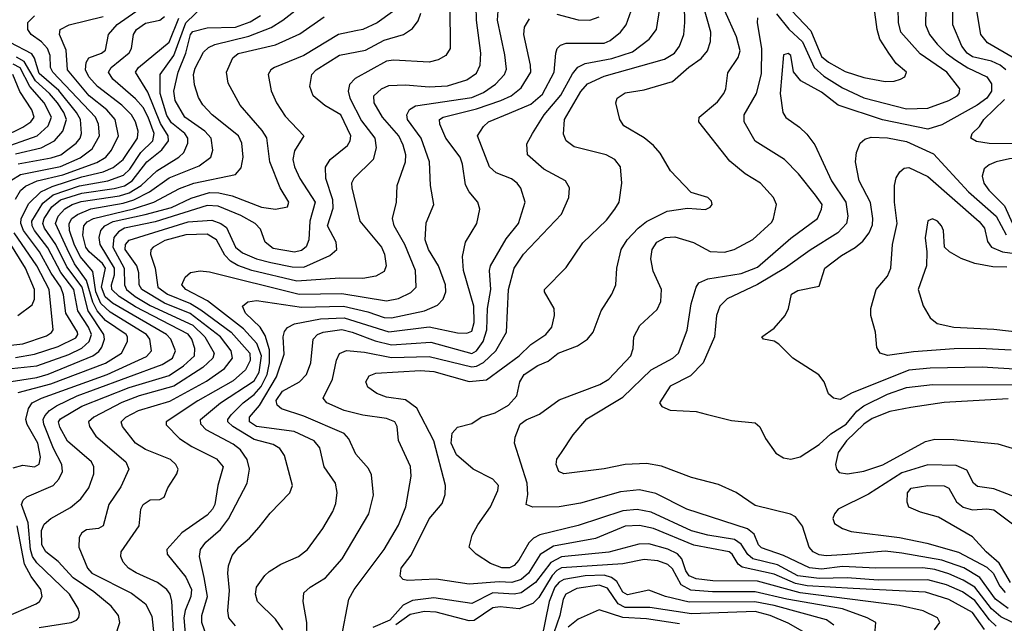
# Model space of a CAD drawing. Extents: x 997026 to 1115308, y 536381 to 619039.
# Tile 317 of 484: x 1020362 to 1024529, y 591862 to 594417. Entities that reach past the tile are written whole.
import ezdxf

# ---------------------------------------------------------------- set-up
doc = ezdxf.new("R2010")
doc.units = 0

msp = doc.modelspace()

# ---------------------------------------------------------------- linework, layer by layer
at = {"layer": '0CON20XD'}
for points in [[(1024535.2, 594205), (1024511.8, 594225), (1024475, 594241.8), (1024395, 594260.1), (1024371.7, 594275), (1024349.8, 594305), (1024311.2, 594395), (1024310.2, 594555), (1024290.4, 594659.6), (1024248.7, 594768.7), (1024170.2, 594870.2), (1024103.3, 594935), (1024068.9, 594995), (1024075.8, 595015), (1024115, 595024.7), (1024205, 594994.8), (1024336.4, 594936.4), (1024405, 594892.2), (1024475, 594864.4), (1024495, 594866.7), (1024545, 594905.6)], [(1024572.9, 594252.9), (1024458.5, 594318.5), (1024429.5, 594355), (1024413.2, 594455), (1024410.4, 594605), (1024400, 594715), (1024405, 594720), (1024415, 594716.7), (1024445.9, 594685.9), (1024525, 594676.7), (1024555, 594666)], [(1022402.4, 592097.6), (1022355, 592115.6), (1022294, 592155), (1022263.8, 592185), (1022276.9, 592235), (1022300.7, 592279.3), (1022354.6, 592355), (1022385.5, 592425), (1022388.5, 592445), (1022365, 592472.7), (1022280.6, 592515), (1022210.9, 592575), (1022188.6, 592625), (1022192.4, 592667.6), (1022215, 592692.5), (1022275, 592707.8), (1022315.3, 592734.7), (1022375, 592753.3), (1022430.9, 592785), (1022465.4, 592825), (1022478.2, 592885), (1022497.1, 592915), (1022555, 592954.1), (1022598.8, 592971.2), (1022640.6, 593005), (1022723.2, 593036.8), (1022765.2, 593064.8), (1022789.6, 593095), (1022822.5, 593185), (1022867.8, 593255), (1022884.4, 593295), (1022888.8, 593365), (1022907.7, 593445), (1022932.7, 593485), (1022980, 593535), (1023015, 593562.5), (1023102.7, 593607.3), (1023188.7, 593618.7), (1023265, 593614.3), (1023285, 593624.2), (1023292.5, 593635), (1023289.7, 593649.7), (1023275, 593664.2), (1023203.3, 593685), (1023116.7, 593776.7), (1023072, 593852), (1023044.7, 593884.7), (1023005, 593916.9), (1022918.3, 593968.3), (1022902.2, 593995), (1022884.4, 594065), (1022891.4, 594085), (1022925, 594107.7), (1023005, 594119.6), (1023124.2, 594155), (1023193.4, 594216.6), (1023246.6, 594253.4), (1023273.2, 594285), (1023285.3, 594325), (1023286.8, 594365), (1023215.9, 594615)], [(1024445.6, 591835.6), (1024395, 591908.5), (1024295, 591962.7), (1024195, 591993.9), (1023888.9, 592008.9), (1023695, 592021.5), (1023645, 592030.7), (1023555, 592070), (1023420.1, 592100.1), (1023402.3, 592112.3), (1023377.2, 592155), (1023364.4, 592165), (1023215, 592192.3), (1023045, 592263.5), (1022985, 592275.9), (1022925, 592272.9), (1022798.6, 592221.4), (1022621.8, 592188.2), (1022565, 592153.4), (1022515.8, 592075), (1022485, 592047.9), (1022445, 592035.6), (1022391.7, 592038.3), (1022265, 592027.3), (1022125, 592049.3), (1022002.8, 592042.8), (1021985, 592048.2), (1021972.4, 592062.4), (1021977.2, 592095), (1022018.7, 592151.3), (1022095, 592304.4), (1022150, 592370), (1022162.7, 592407.3), (1022164.2, 592445), (1022114.8, 592635), (1022042.9, 592772.9), (1021995, 592808.2), (1021915, 592820), (1021874, 592835), (1021835, 592861.4), (1021826.7, 592885), (1021840.7, 592909.3), (1021869.4, 592920.6), (1022058.1, 592931.9), (1022115, 592928), (1022265, 592885.9), (1022337.4, 592892.6), (1022476.6, 592995), (1022525, 593042.9), (1022588.9, 593085), (1022614.4, 593115), (1022625.6, 593165), (1022624.4, 593195), (1022583.8, 593265), (1022583.8, 593275), (1022675, 593368.6), (1022745, 593473.1), (1022845, 593568.9), (1022880.5, 593615), (1022898.5, 593645), (1022910, 593725), (1022904.4, 593795), (1022881.4, 593825), (1022844.6, 593845.4), (1022709.4, 593879.4), (1022674.4, 593905), (1022662.9, 593932.9), (1022667.9, 593995), (1022736.7, 594113.3), (1022765, 594145.3), (1022835, 594178), (1023090.5, 594249.5), (1023134, 594275), (1023154.2, 594305), (1023172.3, 594355), (1023177, 594405), (1023173.9, 594555)], [(1020445, 591844.3), (1020580, 591865), (1020602.9, 591875), (1020613, 591887), (1020615.5, 591905), (1020609.6, 591925), (1020573.1, 591985), (1020435, 592118.2), (1020416.5, 592145), (1020408.1, 592175), (1020397.5, 592287.5), (1020369.4, 592365), (1020376.8, 592383.2), (1020392.7, 592397.3), (1020504.3, 592445.7), (1020527.9, 592472.1), (1020542.8, 592505), (1020540, 592535), (1020505, 592602.5), (1020464, 592705), (1020461.8, 592725), (1020468.9, 592741.1), (1020487.6, 592762.4), (1020517.9, 592782.1), (1020604.8, 592825.2), (1020675, 592850.2), (1020965, 592957.7), (1021008.4, 592985), (1021021.5, 593015), (1021001.3, 593065), (1020983.1, 593085), (1020755, 593217.7), (1020723.5, 593243.5), (1020707.8, 593285), (1020724.9, 593365), (1020712.8, 593385), (1020655.9, 593435), (1020642.7, 593455), (1020628.9, 593505), (1020633.4, 593545), (1020648, 593562), (1020673.8, 593576.2), (1020843.1, 593616.9), (1020930.4, 593645), (1021037.9, 593702.1), (1021098.9, 593725), (1021275, 593762.1), (1021299.2, 593790.8), (1021307.8, 593835), (1021302.8, 593895), (1021288.2, 593925), (1021176.1, 594015), (1021137.2, 594057.2), (1021118.3, 594088.3), (1021101.5, 594141.5), (1021098.1, 594185), (1021105, 594211.9), (1021140.6, 594279.4), (1021160.6, 594299.4), (1021187.6, 594312.4), (1021332.3, 594347.7), (1021426.5, 594383.5), (1021475.5, 594414.5), (1021635, 594540)], [(1023575, 594514.2), (1023710.1, 594370.1), (1023755, 594261.9), (1023785, 594237.6), (1023855, 594197.5), (1023935, 594172.7), (1024025, 594156.2), (1024062.7, 594157.3), (1024090, 594165), (1024108, 594175), (1024115.7, 594195), (1024071.4, 594231.4), (1024040, 594275), (1024002.6, 594335), (1023990.4, 594375), (1023968.8, 594545)], [(1020345, 592987.6), (1020425, 593000.8), (1020525, 593033.8), (1020599.1, 593070.9), (1020607.9, 593085), (1020606.7, 593095), (1020556.9, 593175), (1020547.5, 593252.5), (1020536.7, 593285), (1020495, 593344.4), (1020446, 593435), (1020377.7, 593525), (1020366.9, 593555), (1020368.5, 593575), (1020400.4, 593639.6), (1020451.4, 593688.6), (1020499.3, 593710.7), (1020625, 593751.8), (1020715, 593773.3), (1020758.2, 593791.8), (1020800.7, 593825), (1020860.8, 593915), (1020863.6, 593945), (1020852, 593985), (1020834.8, 594015), (1020794.7, 594054.7), (1020691, 594135), (1020655.2, 594175), (1020640.2, 594205), (1020643.4, 594236.6), (1020654.7, 594255.3), (1020708.6, 594275), (1020725, 594288.1), (1020737.9, 594355), (1020775, 594397.2), (1020886.2, 594473.8)], [(1020355, 592838.8), (1020494.2, 592875.8), (1020725, 592963), (1020792.6, 593005), (1020817.7, 593055), (1020818.4, 593075), (1020812.5, 593085), (1020725, 593143.6), (1020689.3, 593185), (1020671.4, 593221.4), (1020645, 593313.4), (1020594.2, 593384.2), (1020562.5, 593447.5), (1020513.2, 593555), (1020524.6, 593585), (1020553.5, 593616.5), (1020584.2, 593635), (1020622.7, 593647.3), (1020785, 593671.4), (1020825.5, 593684.5), (1020875.8, 593715), (1020942, 593778), (1021035.4, 593835), (1021057.3, 593855), (1021074.3, 593895), (1021074.3, 593915), (1021060.6, 593935), (1021005, 593980.5), (1020985, 594011.8), (1020956.6, 594105), (1020956.6, 594185), (1021015, 594265.2), (1021065, 594404.2), (1021145, 594482.1)], [(1022182.4, 594477.6), (1022183.5, 594295), (1022165, 594265.6), (1022132.6, 594247.4), (1022095, 594236.9), (1021944.7, 594245.3), (1021915, 594241.4), (1021781.5, 594168.5), (1021757.5, 594142.5), (1021751.8, 594115), (1021759.4, 594085), (1021808.9, 593988.9), (1021865, 593915.6), (1021870.4, 593875), (1021858.2, 593825), (1021775.6, 593745), (1021766.5, 593725), (1021767.9, 593705), (1021801.8, 593565), (1021893.1, 593455), (1021905.4, 593425), (1021913.1, 593375), (1021905, 593351.1), (1021869, 593331), (1021815, 593321.9), (1021717.5, 593322.5), (1021535, 593311), (1021344.8, 593355.2), (1021285, 593377), (1021254.9, 593394.9), (1021230.6, 593420.6), (1021195, 593485.7), (1021155, 593509), (1021065, 593506.5), (1020976.9, 593483.1), (1020926.6, 593455), (1020917.5, 593442.5), (1020916.3, 593425), (1020935.5, 593365.5), (1020947.4, 593285), (1020987.1, 593255), (1021085, 593215.8), (1021129.1, 593189.1), (1021256.5, 593095), (1021335.8, 593005), (1021336.9, 592975), (1021318.3, 592935), (1021265, 592889.2), (1021116.4, 592803.6), (1020981.4, 592715), (1020982.5, 592702.5), (1021038.2, 592645), (1021090.9, 592610.9), (1021195, 592558.4), (1021223.8, 592525), (1021200, 592445), (1021188.1, 592365), (1021178.6, 592345), (1021155, 592319.7), (1021048.2, 592245), (1020984.4, 592175), (1020986.7, 592155), (1021065, 592057.1), (1021088.9, 592005), (1021086.6, 591975), (1021063, 591917), (1021057.1, 591885), (1021072.9, 591705)], [(1021985.6, 593885.6), (1021967.3, 593925), (1021897.5, 594005), (1021862.9, 594065), (1021860.5, 594095), (1021893.5, 594125), (1021925, 594138.9), (1021995, 594142), (1022095, 594132.5), (1022173.3, 594136.7), (1022255, 594161.9), (1022295, 594190.8), (1022311.2, 594225), (1022314.2, 594275), (1022295.7, 594415), (1022293.8, 594475)], [(1022435, 594022), (1022525, 594059.6), (1022575, 594102.4), (1022624.3, 594195), (1022630.7, 594275), (1022637.3, 594295), (1022650.2, 594309.8), (1022675, 594317.9), (1022835, 594318), (1022860.7, 594329.3), (1022905, 594363.9), (1022928.4, 594395), (1022957.6, 594475)], [(1020245, 592932.2), (1020435, 592951.7), (1020570.1, 592999.9), (1020625, 593027.5), (1020656.6, 593055), (1020666.3, 593085), (1020653.5, 593115), (1020607.6, 593185), (1020591.9, 593275), (1020536.8, 593346.8), (1020480.8, 593450.8), (1020424.4, 593525), (1020414.4, 593545), (1020412.8, 593565), (1020460.1, 593639.9), (1020504.4, 593675.6), (1020615, 593713.9), (1020735.2, 593734.8), (1020800.8, 593759.2), (1020827.8, 593785), (1020875, 593854.5), (1020926.1, 593905), (1020930.8, 593935), (1020906.3, 594005), (1020885.1, 594045.1), (1020852.1, 594082.1), (1020756.9, 594165), (1020738.1, 594195), (1020749.2, 594215), (1020825, 594276.2), (1020835.8, 594295), (1020843.7, 594355), (1020855.9, 594375), (1020895, 594402.2), (1020955.3, 594414.7), (1020975, 594430)], [(1020325, 593736.8), (1020365, 593761.8), (1020535, 593795.7), (1020618, 593832), (1020668.9, 593871.1), (1020700.4, 593925), (1020695.2, 593975), (1020683.3, 594005), (1020502.1, 594195), (1020492.3, 594215), (1020490.5, 594265), (1020479.6, 594295), (1020455, 594323.6), (1020410.9, 594355), (1020395.9, 594375), (1020396.7, 594405), (1020425, 594433.6)], [(1020335, 592520.9), (1020375, 592531.3), (1020425, 592523.9), (1020445, 592535.7), (1020450.5, 592565), (1020438.9, 592625), (1020394.1, 592704.1), (1020388.4, 592725), (1020398.7, 592771.3), (1020415.3, 592795), (1020453.8, 592815), (1020732.5, 592915), (1020898.9, 592991.1), (1020920.3, 593015), (1020913, 593065), (1020898.5, 593085), (1020745, 593178.5), (1020705.7, 593215.7), (1020684.7, 593265), (1020671.9, 593351.9), (1020617.9, 593415), (1020593.3, 593466.7), (1020573.1, 593525), (1020571.2, 593555), (1020583.3, 593575), (1020607.1, 593592.9), (1020663.8, 593616.2), (1020800.1, 593639.9), (1020845.3, 593654.7), (1020911.4, 593688.6), (1020995, 593748.4), (1021121.1, 593798.9), (1021171.1, 593835), (1021180, 593865), (1021173.1, 593915), (1021145.3, 593945), (1021061.3, 594005), (1021019.6, 594075), (1021014.1, 594115), (1021032.4, 594195), (1021064.7, 594275), (1021084.9, 594355), (1021095, 594367.1), (1021155, 594382.1), (1021275, 594385.6), (1021338.1, 594408.1), (1021381.8, 594435)], [(1020345, 593657.3), (1020366.2, 593693.8), (1020387, 593713), (1020435.5, 593734.5), (1020545, 593760.9), (1020687.9, 593812.1), (1020726.6, 593835), (1020751, 593865), (1020780.4, 593925), (1020766.4, 593995), (1020731.6, 594035), (1020655.9, 594095), (1020563.8, 594205), (1020558.3, 594288.3), (1020531.1, 594355), (1020533.6, 594375), (1020570.8, 594395), (1020715, 594430.2)], [(1020766.5, 591805), (1020786.2, 591865), (1020780, 591895), (1020749.2, 591935), (1020675.9, 591995), (1020588, 592055), (1020525, 592123.8), (1020473.2, 592165), (1020455.3, 592195), (1020454.8, 592255), (1020465, 592281.9), (1020493.8, 592306.2), (1020577.1, 592352.9), (1020620.7, 592389.3), (1020655.3, 592435), (1020676, 592495), (1020675.3, 592525), (1020665.4, 592545), (1020565, 592632.8), (1020532.2, 592692.2), (1020527, 592715), (1020535, 592728.4), (1020625, 592781), (1020825, 592860.6), (1020995, 592911), (1021055, 592951.4), (1021101.9, 592995), (1021102.9, 593025), (1021090, 593065), (1021075, 593086.1), (1020851.8, 593201.8), (1020783.1, 593245), (1020751.8, 593275), (1020750, 593295), (1020763.2, 593336.8), (1020763.6, 593365), (1020703.3, 593465), (1020698, 593495), (1020705.4, 593524.6), (1020722.3, 593545), (1020757.4, 593562.6), (1020893.2, 593593.2), (1021005, 593622.6), (1021087.6, 593662.4), (1021165, 593686.2), (1021205, 593684.6), (1021261.6, 593671.6), (1021385, 593623.6), (1021445.2, 593614.8), (1021495, 593625.7), (1021501.2, 593645), (1021464.8, 593704.8), (1021421.2, 593815), (1021407.6, 593917.6), (1021387.9, 593947.9), (1021294.6, 594055), (1021245, 594148), (1021236.8, 594195), (1021263.6, 594255), (1021286.6, 594273.4), (1021445, 594310.4), (1021547.5, 594357.5), (1021650.1, 594429.9)], [(1021014.1, 591805), (1021005.9, 591955.9), (1020998.6, 591985), (1020985, 592005.3), (1020945, 592034.7), (1020855.7, 592075.7), (1020822.2, 592095), (1020800.5, 592120.5), (1020790, 592145), (1020791.5, 592165), (1020867.1, 592275), (1020874.6, 592345), (1020884.5, 592365), (1020915, 592384.4), (1020955, 592386), (1020974.2, 592395.8), (1020988.6, 592435), (1021027.5, 592495), (1021032.5, 592515), (1021023.5, 592535), (1021000, 592555), (1020895, 592598.4), (1020851.8, 592625), (1020796.7, 592695), (1020792, 592715), (1020811.5, 592735), (1020865, 592762.3), (1020997.7, 592802.3), (1021153.3, 592886.7), (1021229.2, 592940.8), (1021262.4, 592985), (1021257.4, 593015), (1021211.4, 593075), (1021083.4, 593173.4), (1020975, 593216.8), (1020879, 593275), (1020867.9, 593295), (1020866.2, 593345), (1020858, 593375), (1020808.8, 593445), (1020809.6, 593465), (1020825, 593483.9), (1021075, 593561.1), (1021175, 593569), (1021213.8, 593555), (1021237.2, 593537.2), (1021274.8, 593455), (1021305, 593430.3), (1021365, 593405.4), (1021425, 593389.3), (1021515, 593371), (1021565, 593370), (1021675, 593418.5), (1021704.4, 593445), (1021701.8, 593475), (1021664.1, 593545), (1021688.7, 593618.7), (1021688, 593655), (1021658, 593745), (1021657, 593793), (1021675.5, 593825), (1021749.4, 593885), (1021761.2, 593905), (1021763, 593925), (1021721.2, 594015), (1021653.6, 594053.6), (1021603.5, 594095), (1021589.5, 594135), (1021598.5, 594185), (1021616.2, 594205), (1021715, 594267.3), (1021825, 594288.4), (1021905, 594330.6), (1021987.1, 594355), (1022025, 594380.5), (1022048, 594412), (1022060, 594445)], [(1021275, 591852), (1021247.8, 591885), (1021242.5, 591915), (1021250.7, 592000.7), (1021242.5, 592075), (1021245.5, 592105), (1021261.2, 592148.8), (1021290, 592185), (1021335, 592223.3), (1021375, 592268.6), (1021421.9, 592328.1), (1021506, 592414), (1021517.3, 592445), (1021482.5, 592572.5), (1021462.8, 592602.8), (1021435, 592619.1), (1021355, 592640.9), (1021264.7, 592695), (1021243.6, 592715), (1021243.1, 592725), (1021257.7, 592745), (1021307.8, 592795), (1021355, 592830.7), (1021384.3, 592865), (1021409.5, 592915), (1021419.5, 592965), (1021419.6, 593019.6), (1021400.6, 593080.6), (1021379.8, 593115), (1021318.2, 593175), (1021305.5, 593205), (1021327.3, 593222.7), (1021365, 593229), (1021555, 593200.6), (1021732, 593205), (1021835, 593181.1), (1021905, 593157.3), (1021935, 593154.5), (1022075.6, 593185), (1022131, 593209), (1022155, 593234.4), (1022165.8, 593265), (1022163.7, 593295), (1022134.8, 593374.8), (1022091.6, 593445), (1022078.6, 593485), (1022082.6, 593557.4), (1022114.5, 593635), (1022101.3, 593715), (1022096.6, 593815), (1022060.6, 593915), (1022003.8, 593995), (1022000.6, 594015), (1022012.5, 594037.5), (1022037.8, 594052.2), (1022275, 594087.9), (1022325, 594109.6), (1022376.2, 594143.8), (1022413.6, 594185), (1022421.8, 594208.2), (1022415, 594268.8), (1022383.8, 594415), (1022386.5, 594455)], [(1021722.5, 591795), (1021755.4, 591965), (1021777.5, 592005), (1021904.8, 592175.2), (1021965, 592277.5), (1021996, 592355), (1022019.5, 592485), (1022016.2, 592526.2), (1021965.5, 592635.5), (1021960, 592695), (1021950, 592715), (1021915, 592729.7), (1021815, 592743.4), (1021735, 592763.4), (1021661.9, 592795), (1021646.7, 592815), (1021686.5, 592895), (1021703.4, 592976.6), (1021716.2, 593003.8), (1021745, 593016.3), (1021820.8, 593009.2), (1021935, 592987.1), (1022095, 592992.2), (1022275, 592947.6), (1022295, 592950.9), (1022325, 592966.6), (1022377.4, 593015), (1022422.2, 593095), (1022431, 593275), (1022455.3, 593365), (1022495, 593424.5), (1022655, 593594.3), (1022686.5, 593665), (1022688.5, 593705), (1022671.9, 593735), (1022580, 593785), (1022511.4, 593845), (1022508.3, 593891.7), (1022531.9, 593935), (1022581.6, 594015), (1022652.4, 594097.6), (1022701.9, 594188.1), (1022724.1, 594215.9), (1022755, 594231.5), (1022867.7, 594252.3), (1022955, 594281.7), (1023025.7, 594334.3), (1023057.1, 594375), (1023071.6, 594465)], [(1021940.2, 594449.8), (1021875, 594403.3), (1021815, 594375.7), (1021785, 594369.6)], [(1024605, 591845.6), (1024515, 591889.6), (1024475, 591923.5), (1024404.5, 592015), (1024355.3, 592045.3), (1024295, 592071.9), (1024235, 592090.1), (1024185, 592097.4), (1023985, 592095.2), (1023845, 592102.4), (1023755, 592091.4), (1023705, 592097.4), (1023595, 592149.7), (1023501.3, 592181.3), (1023488.8, 592195), (1023469.9, 592239.9), (1023442.1, 592262.1), (1023185.9, 592345.9), (1023055, 592411.8), (1022985, 592426.7), (1022905, 592418.9), (1022735, 592370.5), (1022645, 592355.3), (1022533.8, 592353.8), (1022506.2, 592365), (1022513.1, 592406.9), (1022510.2, 592455), (1022455.7, 592624.3), (1022459.3, 592650.7), (1022480.6, 592705), (1022505, 592723.6), (1022562.4, 592747.6), (1022645, 592808.7), (1022817.5, 592872.5), (1022855.5, 592895), (1022949.1, 592995), (1022959.1, 593025), (1022960.9, 593075), (1022987.3, 593122.7), (1023059.9, 593190.1), (1023075.3, 593224.7), (1023077.7, 593275), (1023042.6, 593352.6), (1023033.3, 593405), (1023038.7, 593445), (1023059.2, 593475), (1023095, 593495.2), (1023135, 593498.4), (1023213.6, 593473.6), (1023285, 593435.9), (1023345, 593433.4), (1023386, 593445), (1023465, 593486.7), (1023545, 593560.8), (1023552.9, 593575), (1023565.7, 593635), (1023552.5, 593665), (1023497.1, 593725), (1023432.9, 593765), (1023368.1, 593818.1), (1023236, 593985), (1023238, 594005), (1023315, 594069.1), (1023342.1, 594105), (1023350, 594125), (1023358.5, 594191.5), (1023403.4, 594256.6), (1023411.1, 594285), (1023395.2, 594345), (1023346.1, 594455)], [(1022635, 594440.5), (1022725, 594416.5), (1022775, 594415.3), (1022815, 594429.6)], [(1024197.1, 594465), (1024195.3, 594395), (1024211.9, 594355), (1024245, 594314), (1024283.2, 594275), (1024324.5, 594245.5), (1024375, 594213.2), (1024455.4, 594175), (1024474.7, 594145), (1024475, 594114.4), (1024455.2, 594085), (1024414.2, 594055), (1024265, 593971.9), (1024205, 593954.4), (1024013.2, 593993.2), (1023825.5, 594055.5), (1023755, 594110.8), (1023668.6, 594158.6), (1023636.7, 594196.7), (1023625, 594266), (1023615, 594273.8), (1023595, 594268.8), (1023580, 594105), (1023591.4, 594025), (1023605, 594002.9), (1023662.6, 593962.6), (1023693.3, 593933.3), (1023727.4, 593887.4), (1023797.3, 593735), (1023858.9, 593645), (1023866.3, 593585), (1023861.8, 593555), (1023824.6, 593515), (1023707.8, 593442.2), (1023603, 593367), (1023485, 593296.3), (1023355.6, 593235), (1023325.4, 593205), (1023310.9, 593165), (1023302.8, 593075), (1023255.2, 592964.8), (1023200.8, 592909.2), (1023115, 592865.7), (1023070, 592795), (1023079.5, 592779.5), (1023115, 592764.2), (1023225, 592759.2), (1023266.8, 592746.8), (1023375, 592720), (1023475, 592711.2), (1023494.1, 592694.1), (1023518, 592645), (1023562.4, 592582.4), (1023595, 592562), (1023625, 592557.5), (1023665, 592567.1), (1023745, 592619.2), (1023795.4, 592664.6), (1023859.8, 592705), (1023905, 592760), (1023935, 592783), (1024035, 592832.4), (1024115, 592860.4), (1024225, 592873), (1024585, 592872.1)], [(1023565, 594442.4), (1023617.2, 594377.2), (1023675, 594324), (1023725.1, 594215.1), (1023765, 594178.8), (1023845, 594128.4), (1023935, 594086.7), (1024115, 594039.4), (1024205, 594043.2), (1024295, 594074.8), (1024330, 594095), (1024338.5, 594105), (1024341.5, 594125), (1024285.3, 594195), (1024172.8, 594272.8), (1024091.6, 594365), (1024080.7, 594405), (1024080.5, 594465)], [(1020307.3, 592882.7), (1020435, 592902.4), (1020482.7, 592917.3), (1020671.8, 592995), (1020697.1, 593012.9), (1020709.2, 593030.8), (1020721.5, 593065), (1020718.5, 593085), (1020651.7, 593185), (1020625.9, 593285), (1020561.7, 593371.7), (1020515.3, 593465), (1020467.4, 593535), (1020460.5, 593555), (1020465.7, 593575), (1020498.7, 593625), (1020535, 593654.1), (1020625, 593682.7), (1020762.3, 593702.3), (1020805, 593713.4), (1020838.8, 593735), (1020900.8, 593815), (1020963.2, 593866.8), (1020991.6, 593905), (1020991, 593925), (1020958.2, 593978.2), (1020905, 594110.3), (1020852.4, 594195), (1020864.7, 594215), (1020995, 594322.6), (1021035.8, 594424.2)], [(1021475.7, 591835), (1021445, 591880.4), (1021368.8, 591955), (1021359.6, 591985), (1021364.6, 592015), (1021399.5, 592065), (1021418.1, 592081.9), (1021467.4, 592112.6), (1021541.9, 592145), (1021580.5, 592175), (1021645, 592262.9), (1021687.5, 592335), (1021700.2, 592369.8), (1021705.4, 592415.4), (1021698.2, 592455), (1021650, 592525), (1021632.7, 592605), (1021608.2, 592635), (1021524, 592674), (1021365, 592694.6), (1021334.4, 592715), (1021335.2, 592735), (1021376.4, 592783.6), (1021449.1, 592905), (1021480.8, 593000.8), (1021476.9, 593075), (1021482.6, 593097.4), (1021495.2, 593114.8), (1021525, 593129.5), (1021635, 593151.4), (1021735, 593154.9), (1021925, 593096.2), (1022095, 593116.8), (1022215, 593092.1), (1022255, 593089.6), (1022275, 593098.5), (1022285.8, 593135), (1022284.5, 593204.5), (1022241, 593355), (1022236, 593415), (1022248.2, 593475), (1022296.5, 593555), (1022309.5, 593615), (1022301.5, 593645), (1022265, 593688.9), (1022248.8, 593718.8), (1022236.7, 593805), (1022226, 593835), (1022165.3, 593915), (1022140, 593975), (1022138.6, 593995), (1022154.8, 594005.2), (1022295, 594040.1), (1022398.8, 594075), (1022441.8, 594095), (1022485, 594128.2), (1022525.3, 594195), (1022524.3, 594224.3), (1022496, 594355), (1022499.2, 594385), (1022519.9, 594420.1)], [(1023730.7, 593675), (1023658.5, 593765), (1023598.2, 593825), (1023475, 593903.6), (1023428, 593985), (1023428, 594015), (1023480.2, 594105), (1023501.9, 594188.1), (1023503.2, 594293.2), (1023484.6, 594405.4), (1023485.6, 594425)], [(1021785, 594369.6), (1021711.8, 594355), (1021565, 594265.7), (1021441.1, 594215), (1021425.5, 594205), (1021413.6, 594185), (1021426, 594116), (1021448.8, 594065), (1021485, 594009.4), (1021564.2, 593925), (1021525, 593861.4), (1021518.1, 593825), (1021524.8, 593795), (1021547.4, 593745), (1021612.9, 593645), (1021590.6, 593565), (1021586.3, 593485), (1021574.2, 593455.8), (1021555, 593440.2), (1021525, 593433.8), (1021435, 593449.3), (1021400.9, 593475), (1021380.8, 593530.8), (1021359.1, 593555), (1021298.6, 593588.6), (1021202.7, 593627.3), (1021155, 593630), (1020935, 593561.7), (1020805.4, 593535), (1020780.2, 593519.8), (1020760.4, 593495), (1020756.7, 593455), (1020803.6, 593365), (1020805.1, 593295), (1020813.6, 593275), (1020850.2, 593245), (1020915, 593206.9), (1021095, 593123.5), (1021146.1, 593075), (1021185.2, 593005), (1021178.9, 592985), (1021137.6, 592945), (1021015, 592865.7), (1020867.1, 592825), (1020795, 592796.3), (1020675.4, 592735), (1020653.1, 592715), (1020657.5, 592695), (1020685, 592654.5), (1020811.5, 592545), (1020823.8, 592515), (1020790.3, 592439.7), (1020739.1, 592365), (1020715.6, 592275), (1020695, 592263.3), (1020645, 592257.5), (1020625, 592245.6), (1020613.3, 592225), (1020612.9, 592185), (1020649.7, 592095), (1020667.3, 592075), (1020835, 591989.2), (1020894, 591944), (1020921.8, 591891.8), (1020930, 591815)], [(1020355, 593806.8), (1020495, 593831.8), (1020536.6, 593845), (1020601.4, 593895), (1020618.3, 593915), (1020623.5, 593935), (1020618.9, 593995), (1020602.4, 594025), (1020528.1, 594118.1), (1020445, 594189.2), (1020424.7, 594254.7), (1020413.3, 594273.3), (1020321.1, 594321.1)], [(1020275, 593868.7), (1020436.4, 593925), (1020482, 593968), (1020496.8, 594005), (1020466, 594065), (1020404.5, 594134.5), (1020363.5, 594213.5), (1020335, 594229.1)], [(1020345, 593849.7), (1020453.1, 593875), (1020509.7, 593905), (1020545.4, 593944.6), (1020560.1, 593995), (1020549.3, 594025), (1020522.2, 594065), (1020488.2, 594105), (1020428.4, 594158.4), (1020380.6, 594240.6), (1020348.6, 594258.6)], [(1020205, 593878.5), (1020375, 593962.1), (1020409.7, 593985), (1020423.7, 594005), (1020413.9, 594035), (1020362.5, 594112.5), (1020333.2, 594185)], [(1024595, 593891.1), (1024465, 593893.2), (1024412, 593902), (1024388.1, 593915), (1024392.5, 593935), (1024423.6, 593965), (1024442.2, 593995), (1024530.5, 594079.5)], [(1021578.1, 591795), (1021577.5, 591865), (1021561.5, 591955), (1021565, 591991.2), (1021591.4, 592015), (1021655.7, 592054.3), (1021726.9, 592135), (1021840.4, 592325), (1021859.3, 592405), (1021851.2, 592491.2), (1021838, 592518), (1021785, 592578.8), (1021755, 592642.9), (1021734.7, 592665), (1021565, 592738.9), (1021469.5, 592769.5), (1021451.2, 592785), (1021447.6, 592805), (1021475, 592844.2), (1021546.1, 592883.9), (1021576.6, 592915), (1021594.2, 592965), (1021604.7, 593065), (1021622.3, 593085), (1021645.8, 593095), (1021725, 593105.7), (1021769.6, 593095), (1021867.2, 593057.2), (1021935, 593041.4), (1022101.8, 593051.8), (1022275, 593004.8), (1022295, 593015.7), (1022323.5, 593055), (1022339.7, 593105), (1022341.5, 593195), (1022355.7, 593275.7), (1022350.3, 593355), (1022354.1, 593375), (1022420.7, 593489.3), (1022473.3, 593555), (1022502, 593645), (1022483.6, 593703.6), (1022468.2, 593725), (1022442.9, 593742.9), (1022378.7, 593768.7), (1022350, 593795), (1022299.6, 593925), (1022325, 593964.4), (1022346.7, 593985), (1022435, 594022)], [(1021155, 591800.6), (1021132.4, 591865), (1021133.2, 591895), (1021157, 591975), (1021143.4, 592056.6), (1021123.4, 592145), (1021127.3, 592175), (1021149.4, 592205), (1021211.4, 592258.6), (1021246.2, 592305), (1021324.6, 592455), (1021335.2, 592515), (1021325.1, 592555.1), (1021296.6, 592596.6), (1021265, 592620.9), (1021151.8, 592681.8), (1021128.8, 592705), (1021127.6, 592725), (1021212.5, 592795), (1021355, 592888.5), (1021375.7, 592925), (1021385.8, 592995), (1021366, 593046), (1021309.1, 593109.1), (1021156.6, 593226.6), (1021064.7, 593274.7), (1021048.5, 593295), (1021062.7, 593327.3), (1021085, 593347.5), (1021125.5, 593354.5), (1021165, 593349.7), (1021545, 593255.4), (1021725, 593257.9), (1021915, 593227.3), (1021965, 593237.6), (1022017.8, 593262.2), (1022040.4, 593285), (1022037.6, 593355), (1021992.5, 593465), (1021946.4, 593545), (1021939.3, 593575), (1021957.1, 593645), (1021960, 593715), (1021994.7, 593815), (1021995.7, 593845), (1021985.6, 593885.6)], [(1024595, 592936.3), (1024435, 592946.5), (1024215, 592942.1), (1024125, 592934.2), (1023883, 592837), (1023835, 592809.4), (1023805.6, 592815.6), (1023785, 592833.3), (1023767.1, 592885), (1023744.5, 592914.5), (1023634.5, 592984.5), (1023575, 593044), (1023555, 593056.2), (1023510, 593065), (1023503.3, 593075), (1023555, 593111.2), (1023602, 593165), (1023616, 593195), (1023628.8, 593255), (1023655, 593271.4), (1023745, 593288.8), (1023770, 593365), (1023840.6, 593419.4), (1023897.8, 593452.2), (1023931, 593479), (1023957.2, 593515), (1023970.8, 593549.2), (1023972.7, 593575), (1023962.8, 593642.8), (1023915.4, 593735), (1023899.5, 593815), (1023903.5, 593855), (1023918.6, 593895), (1023938.6, 593911.4), (1023965, 593919.3), (1024035, 593917), (1024115, 593902.2), (1024228.8, 593848.8), (1024378.1, 593688.1), (1024494.2, 593585), (1024537.1, 593507.1)], [(1024665, 593515.6), (1024775, 593524.9), (1024831.8, 593555), (1024843.2, 593585), (1024842.9, 593715), (1024829.2, 593745), (1024790.2, 593785), (1024755, 593806.8), (1024705, 593822.2), (1024595, 593832.2), (1024551.4, 593828.6), (1024495.2, 593814.8), (1024465, 593802.5), (1024444.2, 593785.8), (1024435.3, 593755), (1024442.1, 593725), (1024463.3, 593695), (1024529.7, 593629.7), (1024563.7, 593555), (1024581.9, 593535), (1024611.6, 593521.6), (1024665, 593515.6)], [(1024557.8, 593017.8), (1024425, 593025.5), (1024316.3, 593023.7), (1024145, 593011.1), (1024035.4, 592995.4), (1024004, 593005), (1023989.7, 593029.7), (1023984.3, 593095), (1023963.8, 593165), (1023963.8, 593195), (1023987.5, 593275), (1024035, 593331.9), (1024049.3, 593365), (1024055.7, 593465), (1024076.3, 593555), (1024064.7, 593645.3), (1024064, 593716), (1024072, 593748), (1024086.7, 593773.3), (1024105, 593788.9), (1024125, 593791.8), (1024205, 593752.8), (1024423, 593563), (1024445.3, 593535), (1024458.3, 593478.3), (1024475.4, 593455), (1024521.4, 593435), (1024594.9, 593424.9)], [(1024545, 591925.4), (1024491.2, 591965), (1024425.6, 592055.6), (1024357.3, 592097.3), (1024265, 592130.1), (1024095, 592159.5), (1024025, 592167.5), (1023865, 592152.9), (1023775, 592148.1), (1023745, 592152.3), (1023720.4, 592165), (1023702.9, 592185), (1023675, 592273.3), (1023645, 592313.2), (1023624.2, 592324.2), (1023475, 592361.1), (1023395, 592415.6), (1023319.1, 592449.1), (1023205, 592480), (1023077.7, 592527.7), (1023015, 592538.2), (1022925, 592534.7), (1022835, 592515.4), (1022664.4, 592494.4), (1022644, 592505), (1022631.9, 592535), (1022635, 592556.7), (1022655.5, 592584.5), (1022705, 592660), (1022762.7, 592727.3), (1022915, 592819.1), (1023034.6, 592935.4), (1023126, 592984), (1023150.4, 593005), (1023186.5, 593103.5), (1023204.1, 593215), (1023224.7, 593285.3), (1023236, 593304), (1023275, 593320.6), (1023415, 593342.6), (1023485, 593369.5), (1023625, 593492.6), (1023738.2, 593575), (1023756, 593615), (1023757.8, 593635), (1023730.7, 593675)], [(1024540.3, 593369.7), (1024480.7, 593370.7), (1024404.8, 593384.8), (1024346.6, 593406.6), (1024296.7, 593435), (1024276.7, 593455), (1024271.2, 593525), (1024263.8, 593545), (1024246.2, 593565), (1024225, 593574), (1024205, 593566.2), (1024194.4, 593494.4), (1024201.2, 593435), (1024200, 593375), (1024164.2, 593275), (1024185.5, 593205.5), (1024215.8, 593155), (1024245, 593130.6), (1024315, 593115.4), (1024485, 593107.8), (1024621.2, 593091.2)], [(1020235, 593030.1), (1020375.3, 593044.7), (1020475, 593078.9), (1020497.2, 593092.8), (1020503.9, 593105), (1020487.1, 593275), (1020434.4, 593375), (1020338.7, 593515)], [(1020354.2, 593165), (1020415, 593210), (1020425.2, 593234.8), (1020425, 593275.6), (1020386.5, 593365), (1020317.2, 593477.2)], [(1024545, 592811.7), (1024275, 592796.2), (1024133.9, 592776.1), (1024045, 592759), (1023970.3, 592729.7), (1023935, 592704.8), (1023860.8, 592635), (1023826.4, 592585), (1023814.7, 592535), (1023818.8, 592515), (1023830.1, 592500.1), (1023865, 592494.7)], [(1023865, 592494.7), (1023935, 592506.7), (1024015, 592532.5), (1024195, 592631.3), (1024235, 592641.1), (1024315, 592640), (1024501.2, 592621.2), (1024595, 592593.8)], [(1024595, 592388.4), (1024485, 592431.6), (1024415, 592440.8), (1024398.2, 592455), (1024370.9, 592510.9), (1024325, 592530.3), (1024205, 592532.6), (1024095, 592498.5), (1023955, 592408.2), (1023826.7, 592345), (1023810, 592325), (1023803.9, 592306.1), (1023810, 592285), (1023843.7, 592263.7), (1023881.2, 592251.2), (1024085, 592225.9), (1024201.1, 592201.1), (1024335, 592162.9), (1024455, 592099.9), (1024482.4, 592075), (1024510.1, 592020.1), (1024532.7, 591992.7)], [(1024555.2, 592035), (1024507.1, 592117.1), (1024451.9, 592165), (1024395, 592228.5), (1024251.2, 592311.2), (1024175, 592332.5), (1024125, 592354), (1024118.6, 592375), (1024120, 592415), (1024135, 592434.3), (1024205, 592445.3), (1024275, 592443.8), (1024295, 592434.3), (1024326.3, 592376.3), (1024354.5, 592354.5), (1024395, 592342.5), (1024455, 592346.9), (1024485, 592343.1), (1024574.4, 592274.4)], [(1024495, 591850.1), (1024466.7, 591876.7), (1024405, 591958.3), (1024352.3, 591995), (1024285, 592025.4), (1024205, 592046.2), (1023995, 592044.9), (1023864, 592055), (1023745, 592051.7), (1023655, 592063.2), (1023569.2, 592109.2), (1023465.1, 592135.1), (1023444, 592154), (1023415, 592197.7), (1023387.1, 592217.1), (1023274.9, 592234.9), (1023205, 592253.3), (1023035, 592332.4), (1022975, 592343.4), (1022915, 592337.9), (1022725, 592276), (1022563, 592237), (1022537, 592223), (1022516.9, 592203.1), (1022475, 592129.6), (1022455, 592107.3), (1022435, 592096.9), (1022402.4, 592097.6)], [(1020295.5, 591885), (1020431.5, 591945), (1020445.5, 591955), (1020456.7, 591975), (1020451.6, 592005), (1020410.3, 592060.3), (1020382.3, 592112.3), (1020351.6, 592275)], [(1024233.8, 591835), (1024255.7, 591865), (1024247.1, 591885), (1024185.8, 591915), (1024085, 591938.3), (1023665, 591990.9), (1023485, 592040.1), (1023295, 592042.5), (1023225, 592050.3), (1023195, 592063.2), (1023181.1, 592085), (1023164.6, 592134.6), (1023146.5, 592156.5), (1023105, 592176.7), (1023025, 592198), (1022982.8, 592197.2), (1022855, 592164), (1022655, 592143.9), (1022609.9, 592120.1), (1022544.6, 592035.4), (1022485, 591991.8), (1022455, 591986.2), (1022365, 591991.6), (1022275, 591945.9), (1022115, 591969.7), (1022025, 591959.2), (1021985, 591938.4), (1021928.3, 591875), (1021856.2, 591843.8)], [(1023980.5, 591815), (1023985.8, 591865), (1023949.2, 591885), (1023845, 591923.8), (1023608.9, 591965), (1023475, 591995.8), (1023294.6, 591995.4), (1023201.8, 592001.8), (1023161, 592025), (1023125, 592093.4), (1023105, 592111), (1023062.9, 592127.1), (1023005, 592132.9), (1022915, 592114), (1022655, 592096.5), (1022635, 592086.2), (1022615.1, 592065), (1022558.9, 591971.1), (1022534.3, 591945.7), (1022476.6, 591923.4), (1022395, 591931.5), (1022365, 591928.3), (1022285, 591873.5), (1022265, 591873.3), (1022125, 591909.7), (1022075, 591912.1), (1022015, 591899.3), (1021954.4, 591855.6)], [(1023807.3, 591855), (1023777.1, 591877.1), (1023555, 591937.7), (1023473.8, 591953.8), (1023195, 591951.6), (1023095.6, 591975), (1023025, 592002.1), (1022935, 591982.4), (1022915, 591994.3), (1022889.5, 592039.5), (1022866.8, 592056.8), (1022835, 592065.3), (1022755, 592062.5), (1022665, 592047.4), (1022645, 592035.8), (1022627.2, 592015), (1022602.5, 591955), (1022570.3, 591795)], [(1023676.9, 591826.9), (1023615, 591862.3), (1023538.5, 591895), (1023475, 591911.5), (1023205, 591901.9), (1023028.6, 591928.6), (1022925, 591928.6), (1022894.8, 591945), (1022850.5, 592010.5), (1022815, 592023.1), (1022719.8, 592010.2), (1022673.8, 591985), (1022662.7, 591965), (1022648.7, 591895), (1022585, 591711.2)], [(1023155, 591860.6), (1023015, 591881), (1022915, 591886.4), (1022815, 591919.5), (1022725, 591879.8), (1022683.5, 591846.5)]]:
    msp.add_lwpolyline(points, dxfattribs=at)

doc.saveas('drawing.dxf')
